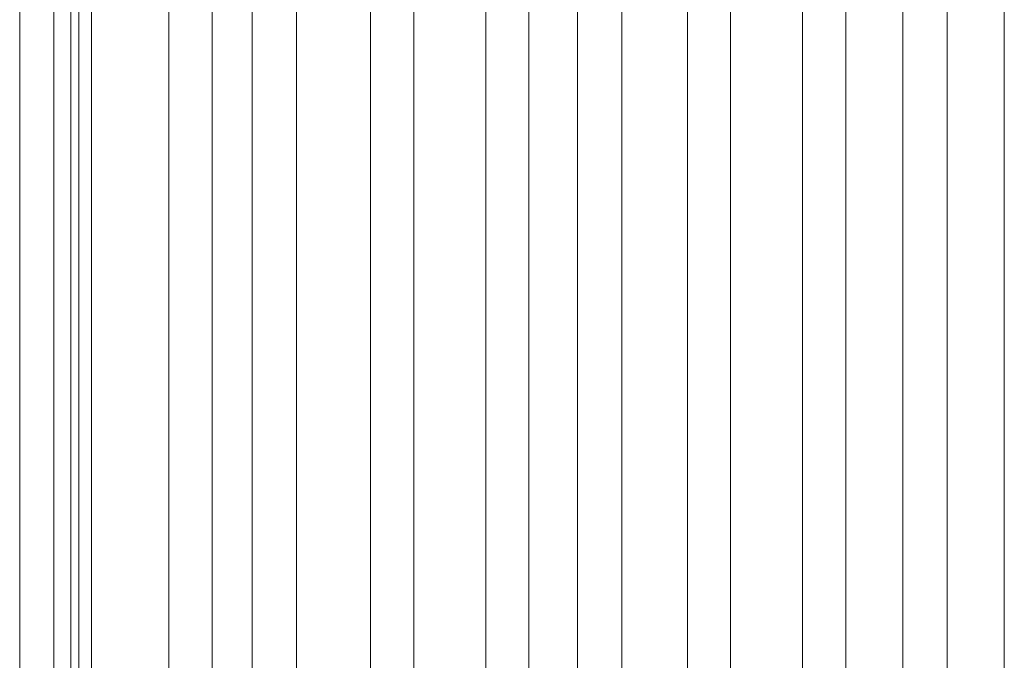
# Model space of a CAD drawing. Header units: millimetres. Extents: x 25069 to 61396, y 8621 to 21558.
# Tile 583 of 656: x 57278 to 57312, y 16304 to 16326. Entities that reach past the tile are written whole.
import ezdxf

# ---------------------------------------------------------------- set-up
doc = ezdxf.new("R2010")
doc.units = ezdxf.units.MM
doc.layers.add('10', color=7, linetype='Continuous')

msp = doc.modelspace()

# ---------------------------------------------------------------- linework, layer by layer
at = {"layer": '10', "color": 7, "linetype": 'Continuous', "lineweight": 20}
for p, q in [((57302.3, 16346.128), (57302.3, 16252.177)), ((57304.8, 16252.177), (57304.8, 16346.128)), ((57306.3, 16248.776), (57306.3, 16345.588)), ((57311.8, 16345.588), (57311.8, 16248.776)), ((57295.3, 16248.776), (57295.3, 16345.036)), ((57300.8, 16345.191), (57300.8, 16248.776)), ((57291.3, 16342.985), (57291.3, 16252.178)), ((57293.8, 16252.178), (57293.8, 16343.085)), ((57279.671, 16249.159), (57279.671, 16342.548)), ((57289.8, 16342.297), (57289.8, 16248.776)), ((57282.8, 16252.177), (57282.8, 16341.666)), ((57280.108, 16340.528), (57280.108, 16252.177)), ((57277.62, 16252.111), (57277.62, 16340.128)), ((57278.8, 16249.072), (57278.8, 16340.128)), ((57285.689, 16340.128), (57285.689, 16251.281)), ((57287.23, 16251.153), (57287.23, 16340.128)), ((57289.8, 16340.128), (57289.8, 16248.843)), ((57295.3, 16248.263), (57295.3, 16340.128)), ((57296.985, 16340.128), (57296.985, 16250.559)), ((57298.525, 16250.496), (57298.525, 16340.128)), ((57300.8, 16340.128), (57300.8, 16248.204)), ((57306.3, 16248.015), (57306.3, 16340.128)), ((57308.28, 16340.128), (57308.28, 16250.303)), ((57309.821, 16250.303), (57309.821, 16340.128)), ((57311.8, 16340.128), (57311.8, 16248.015)), ((57279.394, 16337.128), (57279.394, 16252.128)), ((57284.3, 16248.951), (57284.3, 16337.128))]:
    msp.add_line(p, q, dxfattribs=at)

doc.saveas('drawing.dxf')
